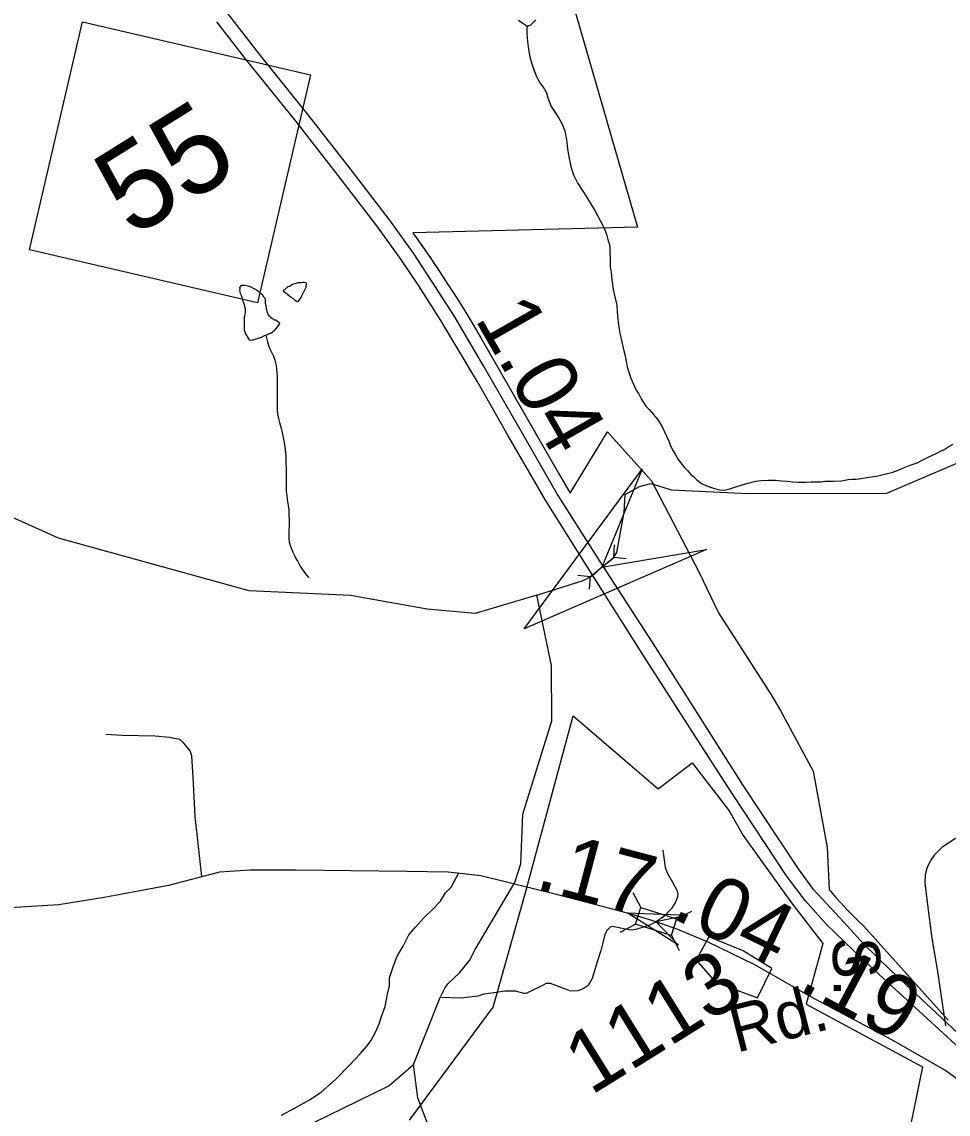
# Model space of a CAD drawing. Extents: x 2001466 to 31450019, y -30647475 to 847247.
# Drawn here: x 2051947 to 2055675, y 678927 to 683325 of the extents above; entities that cross this region are included whole.
import ezdxf

# ---------------------------------------------------------------- set-up
doc = ezdxf.new("R2010")
doc.units = 0
for name, color, linetype in [('Exist Boundary Political City Limit New', 7, 'Continuous'), ('Exist Hydrographic Creek Single Shore', 7, 'Continuous'), ('Exist Hydrographic Misc Water Feature', 7, 'Continuous'), ('Exist Road Non-System Type 51', 7, 'Continuous'), ('Exist Road Primary NC Divided Attributed', 7, 'Continuous'), ('Exist Road Primary NC Label', 7, 'Continuous'), ('Exist Road Primary NC Service Mileage Hundredths English Label', 7, 'Continuous'), ('Exist Road Primary NC Shield CELL', 7, 'Continuous'), ('Exist Road Primary NC Shield Number Label', 7, 'Continuous'), ('Exist Road Secondary Mileage Hundredths English Label', 7, 'Continuous'), ('Exist Road Secondary Structure Culvert Attributed CELL', 7, 'Continuous'), ('Exist Road Secondary Structure Culvert CELL', 7, 'Continuous'), ('Exist Road Secondary Structure Standard Bridge Attributed CELL', 7, 'Continuous'), ('Exist Road Secondary Structure Standard Bridge CELL', 7, 'Continuous'), ('Exist Road Secondary Type 51 Attributed', 7, 'Continuous'), ('Exist Road Secondary Type 51 Label', 7, 'Continuous'), ('Exist Road Secondary Type 51 Number Label', 7, 'Continuous'), ('Map Preparation Boundary City Limit Buffer Line', 7, 'Continuous')]:
    doc.layers.add(name, color=color, linetype=linetype)

msp = doc.modelspace()

# ---------------------------------------------------------------- linework, layer by layer
at = {"layer": 'Exist Boundary Political City Limit New'}
for points in [[(2054163.2, 683402.6), (2054424.8, 682497.8), (2053520.8, 682475.6), (2053557, 682424.1), (2053592.5, 682372.2), (2053627.6, 682319.9), (2053662, 682267.3), (2053695.9, 682214.2), (2053729.2, 682160.9), (2053762, 682107.1), (2053794.1, 682053), (2053825.6, 681998.6), (2054106.5, 681507.8), (2054153.9, 681426.6), (2054303.5, 681674.1), (2054481.2, 681477.1), (2054672.4, 681107.4), (2054750.9, 680944.9), (2054868.6, 680761.7), (2054958.6, 680622), (2055000, 680552.6), (2055131.4, 680307.9), (2055187.6, 680000.1), (2055195.6, 679830.5), (2055201.1, 679823.9), (2055222.4, 679799.7), (2055244, 679775.9), (2055266.1, 679752.4), (2055288.6, 679729.4), (2055311.4, 679706.8), (2055334.8, 679684.5), (2055675.1, 679305.7)], [(2053507, 678902), (2053843.2, 679357.1), (2053972.2, 679814.5), (2054165.5, 680530.9)], [(2054165.5, 680530.9), (2054507.4, 680236.9), (2054645.1, 680340.9), (2054793.4, 680148.3), (2054850.6, 680048.1), (2054920.8, 679949.3), (2055049, 679772.2), (2055171.2, 679614), (2055104, 679369.4), (2055571.4, 679117.5), (2055394.8, 678252)], [(2054738.5, 679457.8), (2054908.2, 679395.1), (2054965.2, 679512.6), (2054849.8, 679584.7), (2054711.5, 679640.5), (2054660.8, 679547.4), (2054738.5, 679457.8)]]:
    msp.add_lwpolyline(points, dxfattribs=at)
at = {"layer": 'Exist Hydrographic Creek Single Shore'}
for points in [[(2054019.6, 681016.4), (2054206.4, 681075.2), (2054245, 681096), (2054281.6, 681129.7), (2054328.1, 681166.1), (2054341, 681188.2), (2054370.7, 681350.6), (2054374.7, 681421.6), (2054433.1, 681453.3), (2054478.6, 681466.2), (2054561.8, 681440.4), (2054868.8, 681425.7), (2055427.7, 681427.4), (2055801.7, 681587.2), (2056026.7, 681828.7), (2056300.8, 682295.5), (2056527.8, 682515.6)], [(2054019.6, 681016.4), (2053770.7, 680942.8), (2053578.8, 680959.8), (2053269.8, 681015.3), (2052861.7, 681033.5), (2052094.8, 681245.9), (2051627.7, 681455.5), (2051077.8, 681844.1), (2050943.9, 681902.5)]]:
    msp.add_lwpolyline(points, dxfattribs=at)
at = {"layer": 'Exist Hydrographic Misc Water Feature'}
for points in [[(2053945.4, 683331.1), (2053963.5, 683319), (2053979.7, 683309.3)], [(2053979.7, 683309.3), (2053985.6, 683309.2), (2053995.4, 683312.9), (2054015.5, 683333)], [(2053979.7, 683309.3), (2053979.9, 683277.2), (2053981.7, 683245.3), (2053985.6, 683213), (2053991.7, 683183.3), (2053999.7, 683155.3), (2054010, 683125), (2054017.8, 683105.1), (2054023.9, 683093.3), (2054031.7, 683079.1), (2054048.1, 683057.1), (2054058.4, 683039.4), (2054064.3, 683019.4), (2054077.9, 682983.3), (2054090.4, 682963.5), (2054108, 682937.3), (2054120.5, 682915.6), (2054132.4, 682885.4), (2054138.4, 682851.6), (2054142.7, 682813.6), (2054148.8, 682781.5), (2054154.6, 682749.4), (2054160.5, 682729.4), (2054166.5, 682709.4), (2054184.7, 682673.4), (2054219.2, 682619.5), (2054252.6, 682565.4), (2054284.6, 682505.4)], [(2054284.6, 682505.4), (2054290.7, 682493.5), (2054300.4, 682469.3), (2054304.5, 682453.3), (2054306.7, 682443.6), (2054310.6, 682431.6), (2054312.9, 682417.5), (2054313.1, 682397.6), (2054315.1, 682371.3), (2054314.7, 682339.4), (2054319, 682315.6), (2054321.1, 682285.7), (2054327, 682247.4), (2054335.2, 682211.8), (2054341.2, 682183.7), (2054343.2, 682157.4), (2054345.3, 682127.4), (2054349.4, 682095.6), (2054353.5, 682071.5), (2054361.5, 682035.8), (2054365.8, 682017.7), (2054369.5, 681999.7), (2054375.6, 681979.7), (2054379.5, 681957.6), (2054383.4, 681935.5), (2054389.8, 681913.9), (2054397.5, 681889.6), (2054408, 681865.7), (2054419.7, 681842), (2054429.7, 681825.9), (2054437.7, 681809.7), (2054446.1, 681795.8), (2054457.8, 681777.8), (2054471.8, 681763.9), (2054489.6, 681743.8), (2054500.1, 681732), (2054512, 681714.1), (2054523.9, 681694), (2054533.7, 681674.2), (2054542.1, 681655.9), (2054552.2, 681634.1), (2054557.9, 681618.2), (2054568.2, 681598), (2054576.1, 681584.3), (2054586.2, 681566.1), (2054596.2, 681552.4), (2054604.4, 681542.2), (2054612, 681532.2), (2054626.4, 681518.2), (2054638.5, 681504.2), (2054650.4, 681494.3), (2054662.5, 681482.3), (2054682.4, 681466.4), (2054700.4, 681458.3), (2054710.5, 681454.4), (2054730.3, 681446.5), (2054740.4, 681444.6), (2054756.2, 681440.5), (2054774.6, 681438.6)], [(2052929.4, 682063.1), (2052949.7, 682073), (2052965.5, 682083.2), (2052971.6, 682091.2), (2052981.7, 682103), (2052983.5, 682107.2), (2052985.4, 682111), (2052977.6, 682117.1), (2052969.6, 682123.1), (2052963.6, 682123.2), (2052955.6, 682128.9), (2052949.7, 682133.1), (2052945.4, 682139), (2052939.2, 682145.2), (2052935.3, 682155.1), (2052933.3, 682163.1), (2052931.2, 682171.1), (2052929.6, 682181.1), (2052927.3, 682190.8), (2052927.3, 682198.9), (2052927.1, 682205), (2052925.7, 682210.9), (2052921.4, 682216.8), (2052915.6, 682225), (2052907.2, 682230.7), (2052899.6, 682238.8), (2052887.3, 682246.7), (2052879.5, 682250.8), (2052869.5, 682256.7), (2052857.4, 682260.6), (2052843.3, 682262.8), (2052839.6, 682262.9), (2052835.3, 682262.8), (2052829.3, 682262.8), (2052823.2, 682254.8), (2052823.6, 682248.7), (2052823.4, 682242.6), (2052825.4, 682232.6), (2052829.3, 682224.7), (2052833.2, 682212.7), (2052835.3, 682204.7), (2052839.2, 682194.8), (2052841.2, 682186.8), (2052843.3, 682178.8), (2052845.3, 682170.8), (2052845.5, 682161), (2052845.3, 682152.9), (2052843.3, 682142.7), (2052841.6, 682130.8), (2052841.4, 682124.7), (2052841.4, 682108.9), (2052841.6, 682096.7), (2052841.6, 682084.9), (2052847.6, 682069.1), (2052851.7, 682060.7), (2052855.4, 682054.9), (2052861.7, 682045), (2052871.8, 682043.1), (2052899.8, 682051), (2052911.9, 682054.8), (2052923.6, 682061.2), (2052929.4, 682063.1)], [(2053033.1, 682267.2), (2053041.1, 682269.2), (2053051.2, 682273), (2053059.2, 682275), (2053069.4, 682275.1), (2053077.2, 682277.1), (2053083.2, 682277.1), (2053089.3, 682275.3), (2053091.4, 682269.3), (2053089.5, 682255.4), (2053083.2, 682241.3), (2053075.4, 682225.1), (2053069.4, 682215), (2053057.5, 682199.1), (2053053.4, 682197.2), (2053047.7, 682201.3), (2053039.7, 682209.1), (2053031.3, 682215.2), (2053025.1, 682219.4), (2053017.1, 682225), (2053007.5, 682233), (2053001.3, 682237.1), (2052999.5, 682241.1), (2053001.3, 682245.2), (2053005.2, 682247.1), (2053019, 682259.2), (2053025.3, 682261.1), (2053033.1, 682267.2)], [(2052929.4, 682063.1), (2052935.7, 682037), (2052939.8, 682021), (2052945.8, 682005.1), (2052959.5, 681979), (2052965.5, 681963.1), (2052969.8, 681941), (2052971.8, 681925.3), (2052974.1, 681897), (2052974.3, 681873), (2052974.1, 681847), (2052974.3, 681817), (2052974.1, 681795.2), (2052973.9, 681779.3), (2052973.9, 681761.1), (2052976.3, 681747.3), (2052978.2, 681733.3), (2052984.3, 681711.2), (2052990.3, 681689.2), (2052998.5, 681651.1), (2053002.4, 681631.1), (2053006.7, 681603.2), (2053008.7, 681577.3), (2053008.7, 681549.3), (2053010.6, 681525.2), (2053010.6, 681507.3), (2053010.4, 681491.1), (2053010.8, 681475.2), (2053010.6, 681451.3), (2053010.6, 681433.4), (2053013, 681417.3), (2053015.1, 681401.1), (2053018.8, 681377.5), (2053020.8, 681359.3), (2053020.8, 681339.4), (2053023.1, 681317.2), (2053023.3, 681297.3), (2053021.2, 681275.3), (2053021.2, 681259.5), (2053020.8, 681245.3), (2053023.3, 681231.2), (2053027.2, 681217.2), (2053031.3, 681205.2), (2053037, 681189.3), (2053045, 681173.5), (2053051.2, 681161.2), (2053057.1, 681151.4), (2053067.4, 681133.2), (2053087.5, 681103.4), (2053093.2, 681095.6), (2053101.4, 681085.5)], [(2054774.6, 681438.6), (2054796.4, 681444.6), (2054820.4, 681452.7), (2054846.2, 681460.6), (2054870.2, 681466.7), (2054900.5, 681474.7), (2054922.3, 681478.6), (2054950.4, 681478.8), (2054980.1, 681478.8), (2055004.1, 681477.2), (2055028.5, 681475.1), (2055048.6, 681472.9), (2055072, 681470.9), (2055100.1, 681471.1), (2055124.3, 681473.2), (2055142.5, 681473.2), (2055162, 681473.1), (2055178.2, 681475.1), (2055194.2, 681475.1), (2055214.3, 681475.3), (2055246.5, 681477.3), (2055272.3, 681481.5), (2055289.9, 681483.3), (2055304.5, 681483.5), (2055332.4, 681487.4), (2055356.4, 681491.5), (2055386.3, 681495.5), (2055418.3, 681503.6), (2055435.9, 681507.8), (2055451.9, 681511.9), (2055474.1, 681519.9), (2055490.1, 681526), (2055507.9, 681533.8), (2055530.1, 681541.8), (2055550.1, 681549.7), (2055570, 681560.1), (2055594.2, 681571.9), (2055612.1, 681580.1), (2055629.9, 681587.9), (2055650, 681598.3), (2055657.8, 681601.9), (2055674, 681612), (2055695.9, 681624.1)], [(2053523.6, 679126.9), (2053630.2, 679396.5), (2053649.2, 679433.9), (2053661.7, 679451.5), (2053708.6, 679496.3), (2053748.2, 679545.4), (2053771.6, 679590.2), (2053930.6, 679860.1), (2053955.7, 679935.1), (2053963.7, 680135.1), (2054079.7, 680510), (2054078.7, 680733.1), (2054019.6, 681016.4)], [(2054526.8, 679989.1), (2054535.6, 679920.9), (2054543.7, 679898.1), (2054565, 679860.7), (2054583.3, 679828.5), (2054587, 679812.3), (2054584.8, 679797.6), (2054576, 679777.1), (2054559.8, 679752.9), (2054530.5, 679723.1), (2054499.7, 679701.2), (2054473.3, 679687.9), (2054417.6, 679669.6), (2054399.3, 679668.1), (2054382.5, 679669.6), (2054324.6, 679682.1), (2054314.3, 679679.1), (2054301.8, 679666.7), (2054293.8, 679648.3), (2054277.7, 679585.2), (2054263, 679539.6), (2054241.7, 679472.8), (2054226.3, 679444.2), (2054205.8, 679431), (2054184.6, 679423.7), (2054156.7, 679422.2), (2054074.6, 679452.3), (2054057.8, 679452.3), (2054042.4, 679444.2), (2053987.4, 679418.5), (2053976.4, 679412.7), (2053969.1, 679412.7), (2053933.9, 679421.5), (2053891.4, 679422.2), (2053846.7, 679415.6), (2053806.8, 679410.5), (2053782.6, 679402.4), (2053715.2, 679393.6), (2053630.2, 679396.5)], [(2052115.7, 678755.3), (2052199.6, 678773.2), (2052998.7, 678832.5), (2053423.8, 679040.4), (2053523.6, 679126.9)], [(2055344.3, 675779), (2055511.6, 676005.7), (2055553.6, 676080.4), (2055536.6, 676211.9), (2055210.6, 676553.2), (2054893.6, 676953.3), (2054776.7, 677237.9), (2054675.6, 677535.2), (2054625.6, 677585.4), (2054600.5, 677668), (2054433.6, 677970), (2054299.7, 678136.7), (2054132.6, 678441.9), (2054057.6, 678525.5), (2053732.6, 678683.1), (2053582.7, 678882.9), (2053540.6, 678992), (2053523.6, 679126.9)]]:
    msp.add_lwpolyline(points, dxfattribs=at)
at = {"layer": 'Exist Road Non-System Type 51'}
for points in [[(2052671.5, 679883.2), (2052644.4, 680125.7), (2052635.7, 680283.9), (2052632.9, 680346), (2052631.4, 680370), (2052623.8, 680390.2), (2052612.1, 680404.4), (2052598.4, 680420.7), (2052582.7, 680435), (2052560.8, 680439.4), (2052540.9, 680443.8), (2052483, 680449), (2052351.1, 680451.7), (2052286.3, 680454.8)], [(2055665.3, 679282.4), (2055633.7, 679501), (2055610.5, 679635.5), (2055593.2, 679769.9), (2055583, 679858.1), (2055583.7, 679892), (2055592.3, 679921.9), (2055604.8, 679947.6), (2055623.3, 679973.2), (2055654, 680004.6), (2055700.6, 680035.7), (2055759.1, 680062.5), (2055821.8, 680093.2), (2055868.2, 680112.3), (2055916.5, 680129.3), (2056006.8, 680145.5)], [(2052991.9, 678922.7), (2053046.5, 678951.6), (2053105.2, 678984.4), (2053151.8, 679015.4), (2053208.9, 679066.3), (2053268.1, 679127.1), (2053309, 679170.2), (2053333.6, 679199.7), (2053352, 679221.4), (2053370.7, 679257), (2053385.4, 679290.7), (2053394, 679320.5), (2053408.8, 679360.2), (2053417.9, 679410), (2053426.6, 679443.8), (2053427.2, 679475.8), (2053442.2, 679523.5), (2053457, 679563.2), (2053481.8, 679602.7), (2053504.7, 679648.3), (2053531.4, 679679.7), (2053564.1, 679717.1), (2053600.8, 679752.3), (2053631.5, 679783.7), (2053652.2, 679817.3), (2053674.6, 679840.8), (2053703.8, 679896.2)]]:
    msp.add_lwpolyline(points, dxfattribs=at)
at = {"layer": 'Exist Road Primary NC Divided Attributed'}
for points in [[(2056020.8, 678962.5), (2055896.4, 679079.8), (2055799.9, 679172.3), (2055628.1, 679332.9), (2055443.7, 679506), (2055334.4, 679613.1), (2055254.7, 679699.6), (2055132.9, 679831.7), (2055072.6, 679914.9), (2054848.3, 680253.1), (2054654.8, 680559.5), (2054498.9, 680805.5), (2054272.4, 681156.2), (2054098.2, 681428.4), (2053955.9, 681676.7), (2053804.5, 681939.8), (2053686.2, 682141.3), (2053598.5, 682278), (2053523.3, 682392.8), (2053431.2, 682521.7), (2053271.8, 682729), (2053104.7, 682943.1), (2052901.5, 683195.5), (2052762.7, 683375.1)], [(2055986, 678946.8), (2055769.2, 679148.4), (2055590.5, 679312.4), (2055398.1, 679488.9), (2055292.3, 679586.9), (2055185.3, 679690.5), (2055099.9, 679787.3), (2055024.8, 679886.4), (2054808.5, 680214.4), (2054693.5, 680392.1), (2054449.9, 680770.2), (2054225.7, 681125.5), (2054053.8, 681398.8), (2053904.7, 681658.5), (2053785.2, 681868), (2053632.7, 682122), (2053545, 682262.1), (2053469.1, 682372.7), (2053370.9, 682508.1), (2053220.6, 682706.2), (2053050.6, 682923.1), (2052847.4, 683175.5), (2052731.9, 683324.9)]]:
    msp.add_lwpolyline(points, dxfattribs=at)
at = {"layer": 'Exist Road Primary NC Shield CELL'}
msp.add_lwpolyline([(2051977.7, 682407.1), (2052190.9, 683324.5), (2053108.3, 683111.3), (2052895.1, 682193.9)], close=True, dxfattribs=at)
at = {"layer": 'Exist Road Secondary Structure Culvert Attributed CELL'}
msp.add_lwpolyline([(2054702.1, 681200.2), (2053968.9, 680880.4), (2054444, 681524), (2054281.6, 681129.7)], close=True, dxfattribs=at)
at = {"layer": 'Exist Road Secondary Structure Culvert CELL'}
for p, q in [((2054331.3, 681219.1), (2054328.1, 681168.4)), ((2054235.1, 681091), (2054328.1, 681168.4)), ((2054378.5, 681162.4), (2054328.1, 681168.4)), ((2054184.7, 681097), (2054235.1, 681091)), ((2054231.9, 681040.4), (2054235.1, 681091))]:
    msp.add_line(p, q, dxfattribs=at)
at = {"layer": 'Exist Road Secondary Structure Standard Bridge Attributed CELL'}
msp.add_lwpolyline([(2054589.4, 679607.1), (2054383.4, 679737.5), (2054627, 679727.6), (2054499.7, 679701.2)], close=True, dxfattribs=at)
at = {"layer": 'Exist Road Secondary Structure Standard Bridge CELL'}
for p, q in [((2054405.8, 679819.8), (2054437.7, 679758.6)), ((2054581.7, 679712.9), (2054642.9, 679744.7)), ((2054355.3, 679659.4), (2054416.5, 679691.2)), ((2054561, 679647.1), (2054592.9, 679585.9))]:
    msp.add_line(p, q, dxfattribs=at)
msp.add_lwpolyline([(2054437.7, 679758.6), (2054581.8, 679713.2), (2054560.6, 679645.8), (2054416.5, 679691.2)], close=True, dxfattribs=at)
at = {"layer": 'Exist Road Secondary Type 51 Attributed'}
for points in [[(2054499.7, 679701.2), (2054403, 679730.5), (2054309.2, 679755.5), (2054093.7, 679812.7), (2053794.5, 679886.6), (2053662.5, 679901.4), (2053495.8, 679903.5), (2053047.7, 679908.8), (2052867.2, 679908.8), (2052742.6, 679901.4), (2052537.3, 679847.5), (2052277.6, 679798.9), (2052096, 679769.3), (2051525, 679734.5), (2050798.2, 679682.7), (2050653.6, 679681.7), (2050473.1, 679694.3), (2050055.6, 679748.2), (2049693.5, 679785.2), (2049458.1, 679813.7), (2049313, 679838), (2049147.3, 679879.2)], [(2055986, 678946.8), (2055928, 678937.7), (2055890.4, 678941.1), (2055854, 678953.7), (2055817.6, 678981), (2055748.1, 679042.5), (2055661.6, 679104), (2055448.8, 679225.9), (2055121.9, 679399.6), (2054897, 679528.1), (2054709.4, 679619.1), (2054587.7, 679670.4), (2054499.7, 679701.2)]]:
    msp.add_lwpolyline(points, dxfattribs=at)
at = {"layer": 'Map Preparation Boundary City Limit Buffer Line'}
for points in [[(2054163.2, 683402.6), (2054424.8, 682497.8), (2053520.8, 682475.6), (2053557, 682424.1), (2053592.5, 682372.2), (2053627.6, 682319.9), (2053662, 682267.3), (2053695.9, 682214.2), (2053729.2, 682160.9), (2053762, 682107.1), (2053794.1, 682053), (2053825.6, 681998.6), (2054106.5, 681507.8), (2054153.9, 681426.6), (2054303.5, 681674.1), (2054481.2, 681477.1), (2054672.4, 681107.4), (2054750.9, 680944.9), (2054868.6, 680761.7), (2054958.6, 680622), (2055000, 680552.6), (2055131.4, 680307.9), (2055187.6, 680000.1), (2055195.6, 679830.5), (2055201.1, 679823.9), (2055222.4, 679799.7), (2055244, 679775.9), (2055266.1, 679752.4), (2055288.6, 679729.4), (2055311.4, 679706.8), (2055334.8, 679684.5), (2055675.1, 679305.7)], [(2053507, 678902), (2053843.2, 679357.1), (2053972.2, 679814.5), (2054165.5, 680530.9)], [(2054165.5, 680530.9), (2054507.4, 680236.9), (2054645.1, 680340.9), (2054793.4, 680148.3), (2054850.6, 680048.1), (2054920.8, 679949.3), (2055049, 679772.2), (2055171.2, 679614), (2055104, 679369.4), (2055571.4, 679117.5), (2055394.8, 678252)], [(2054738.5, 679457.8), (2054908.2, 679395.1), (2054965.2, 679512.6), (2054849.8, 679584.7), (2054711.5, 679640.5), (2054660.8, 679547.4), (2054738.5, 679457.8)]]:
    msp.add_lwpolyline(points, dxfattribs=at)

# ---------------------------------------------------------------- texts
at = {"layer": 'Exist Road Primary NC Label'}
msp.add_text('S. ', height=190, rotation=271.4364, dxfattribs=at).set_placement((2055209.3, 679638.7))
at = {"layer": 'Exist Road Primary NC Service Mileage Hundredths English Label'}
msp.add_text('1.04', height=250, rotation=299.6982, dxfattribs=at).set_placement((2053767.6, 682130.1))
at = {"layer": 'Exist Road Primary NC Shield Number Label'}
msp.add_text('55', height=350, rotation=31.918, dxfattribs=at).set_placement((2052390.2, 682452.6))
at = {"layer": 'Exist Road Secondary Mileage Hundredths English Label'}
for s, rotation, p in [('.17', 345.1322, (2054006.6, 679835.8)), ('.04', 334.1408, (2054555, 679720.1)), ('.19', 332.0065, (2055064.8, 679430))]:
    msp.add_text(s, height=250, rotation=rotation, dxfattribs=at).set_placement(p)
at = {"layer": 'Exist Road Secondary Type 51 Label'}
msp.add_text('Rd.', height=190, rotation=14.2699, dxfattribs=at).set_placement((2054822.5, 679173.6))
at = {"layer": 'Exist Road Secondary Type 51 Number Label'}
msp.add_text('1113', height=250, rotation=31.918, dxfattribs=at).set_placement((2054236.8, 678999.9))

doc.saveas('drawing.dxf')
